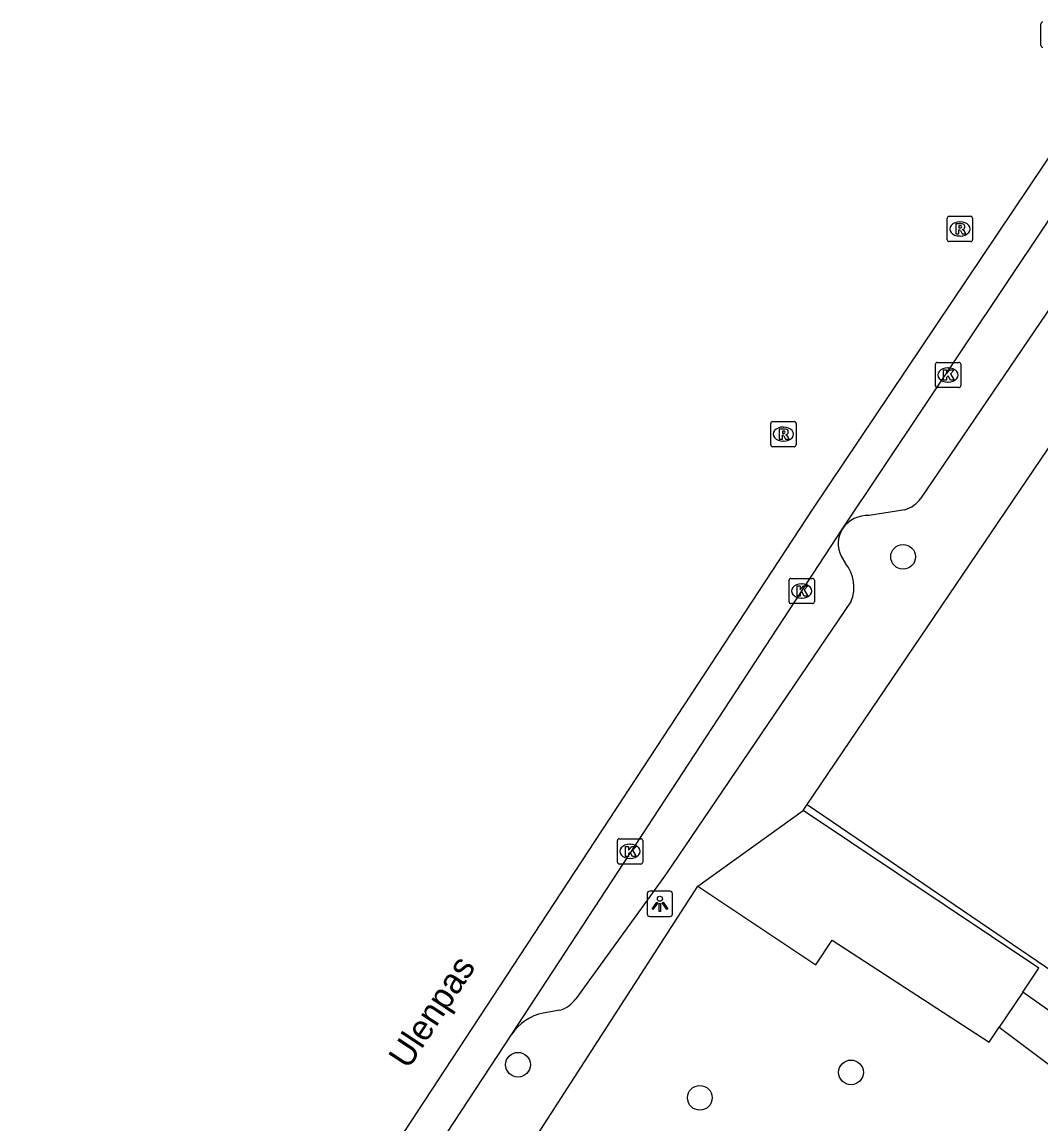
# Model space of a CAD drawing. Extents: x 158038 to 159242, y 380133 to 381214.
# Drawn here: x 158366.88 to 158407.23, y 380429.59 to 380473.25 of the extents above; entities that cross this region are included whole.
import ezdxf

# ---------------------------------------------------------------- set-up
doc = ezdxf.new("R2010")
doc.units = 0
for name, color, linetype in [('IMGEO_Boom', 7, 'Continuous'), ('IMGEO_Groenvoorziening', 7, 'Continuous'), ('IMGEO_Kolk', 7, 'Continuous'), ('IMGEO_Lichtpunt', 7, 'Continuous'), ('IMGEO_Openbare_ruimte_label', 7, 'Continuous'), ('IMGEO_Rijbaan_lokaal_gesloten', 7, 'Continuous'), ('IMGEO_Rioolput', 7, 'Continuous'), ('IMGEO_Voetpad_halfverhard', 7, 'Continuous'), ('IMGEO_Voetpad_open', 7, 'Continuous')]:
    doc.layers.add(name, color=color, linetype=linetype)

msp = doc.modelspace()

# ---------------------------------------------------------------- linework, layer by layer
at = {"layer": 'IMGEO_Boom'}
for centre in [(158401.767, 380452.063), (158386.519, 380431.941), (158399.705, 380431.637), (158393.719, 380430.632)]:
    msp.add_circle(centre, 0.489, dxfattribs=at)
at = {"layer": 'IMGEO_Groenvoorziening'}
msp.add_lwpolyline([(158397.967, 380442.247), (158417.202, 380429.168), (158455.352, 380438.312), (158458.616, 380424.32), (158482.724, 380429.975)], dxfattribs=at)
at = {"layer": 'IMGEO_Kolk'}
for p, q in [((158403.048, 380458.84), (158403.048, 380459.692)), ((158403.123, 380459.766), (158403.975, 380459.766)), ((158403.536, 380459.546), (158403.561, 380459.546)), ((158404.049, 380459.692), (158404.049, 380458.84)), ((158403.975, 380458.766), (158403.123, 380458.766)), ((158403.559, 380458.986), (158403.534, 380458.986)), ((158397.327, 380451.209), (158398.179, 380451.209)), ((158397.252, 380450.283), (158397.252, 380451.135)), ((158397.74, 380450.989), (158397.765, 380450.989)), ((158398.253, 380451.135), (158398.253, 380450.283)), ((158397.763, 380450.429), (158397.738, 380450.429)), ((158398.179, 380450.209), (158397.327, 380450.209)), ((158390.456, 380439.967), (158390.456, 380440.819)), ((158390.531, 380440.893), (158391.383, 380440.893)), ((158391.457, 380440.819), (158391.457, 380439.967)), ((158390.944, 380440.673), (158390.969, 380440.673)), ((158391.383, 380439.893), (158390.531, 380439.893)), ((158390.967, 380440.113), (158390.942, 380440.113))]:
    msp.add_line(p, q, dxfattribs=at)
for points in [[(158403.048, 380458.84), (158403.048, 380459.692)], [(158403.123, 380459.766), (158403.975, 380459.766)], [(158404.049, 380459.692), (158404.049, 380458.84)], [(158403.369, 380459.466), (158403.492, 380459.466), (158403.492, 380459.315), (158403.622, 380459.466), (158403.786, 380459.466), (158403.64, 380459.315), (158403.793, 380459.066), (158403.641, 380459.066), (158403.556, 380459.23), (158403.492, 380459.163), (158403.492, 380459.066), (158403.369, 380459.066), (158403.369, 380459.466)], [(158403.975, 380458.766), (158403.123, 380458.766)], [(158397.327, 380451.209), (158398.179, 380451.209)], [(158397.252, 380450.283), (158397.252, 380451.135)], [(158397.573, 380450.909), (158397.696, 380450.909), (158397.696, 380450.758), (158397.826, 380450.909), (158397.99, 380450.909), (158397.844, 380450.758), (158397.997, 380450.509), (158397.845, 380450.509), (158397.76, 380450.673), (158397.696, 380450.606), (158397.696, 380450.509), (158397.573, 380450.509), (158397.573, 380450.909)], [(158398.253, 380451.135), (158398.253, 380450.283)], [(158398.179, 380450.209), (158397.327, 380450.209)], [(158390.456, 380439.967), (158390.456, 380440.819)], [(158390.531, 380440.893), (158391.383, 380440.893)], [(158391.457, 380440.819), (158391.457, 380439.967)], [(158390.777, 380440.593), (158390.9, 380440.593), (158390.9, 380440.442), (158391.03, 380440.593), (158391.194, 380440.593), (158391.048, 380440.442), (158391.201, 380440.193), (158391.049, 380440.193), (158390.964, 380440.357), (158390.9, 380440.29), (158390.9, 380440.193), (158390.777, 380440.193), (158390.777, 380440.593)], [(158391.383, 380439.893), (158390.531, 380439.893)]]:
    msp.add_lwpolyline(points, dxfattribs=at)
for centre, start, end in [((158403.125, 380459.69), 91.552, 178.448), ((158403.125, 380459.69), 91.552, 178.448), ((158403.973, 380459.69), 1.552, 88.448), ((158403.973, 380459.69), 1.552, 88.448), ((158403.125, 380458.842), 181.552, 268.448), ((158403.125, 380458.842), 181.552, 268.448), ((158403.973, 380458.842), 271.552, 358.448), ((158403.973, 380458.842), 271.552, 358.448), ((158397.329, 380451.133), 91.552, 178.448), ((158397.329, 380451.133), 91.552, 178.448), ((158398.177, 380451.133), 1.552, 88.448), ((158398.177, 380451.133), 1.552, 88.448), ((158397.329, 380450.285), 181.552, 268.448), ((158397.329, 380450.285), 181.552, 268.448), ((158398.177, 380450.285), 271.552, 358.448), ((158398.177, 380450.285), 271.552, 358.448), ((158390.533, 380440.817), 91.552, 178.448), ((158390.533, 380440.817), 91.552, 178.448), ((158391.381, 380440.817), 1.552, 88.448), ((158391.381, 380440.817), 1.552, 88.448), ((158390.533, 380439.969), 181.552, 268.448), ((158390.533, 380439.969), 181.552, 268.448), ((158391.381, 380439.969), 271.552, 358.448), ((158391.381, 380439.969), 271.552, 358.448)]:
    msp.add_arc(centre, 0.0765, start, end, dxfattribs=at)
for centre, major_axis, ratio, start_param, end_param in [((158403.535, 380459.266), (-0.387, 0.002), 0.722429, 4.712389, 7.853982), ((158403.56, 380459.266), (-0.39, 0.002), 0.717154, 1.570796, 4.712389), ((158397.739, 380450.709), (-0.387, 0.002), 0.722429, 4.712389, 7.853982), ((158397.764, 380450.709), (-0.39, 0.002), 0.717154, 1.570796, 4.712389), ((158390.943, 380440.393), (-0.387, 0.002), 0.722429, 4.712389, 7.853982), ((158390.968, 380440.393), (-0.39, 0.002), 0.717154, 1.570796, 4.712389)]:
    msp.add_ellipse(centre, major_axis=major_axis, ratio=ratio, start_param=start_param, end_param=end_param, dxfattribs=at)
at = {"layer": 'IMGEO_Lichtpunt'}
for p, q in [((158391.639, 380438.719), (158391.639, 380437.912)), ((158391.639, 380438.719), (158391.639, 380437.912)), ((158392.541, 380438.814), (158391.733, 380438.814)), ((158392.541, 380438.814), (158391.733, 380438.814)), ((158392.635, 380437.912), (158392.635, 380438.719)), ((158392.635, 380437.912), (158392.635, 380438.719)), ((158391.733, 380437.818), (158392.541, 380437.818)), ((158391.733, 380437.818), (158392.541, 380437.818))]:
    msp.add_line(p, q, dxfattribs=at)
for points in [[(158392.013, 380438.383), (158392.052, 380438.355), (158391.864, 380438.093), (158391.826, 380438.12), (158392.013, 380438.383)], [(158392.115, 380438.335), (158392.162, 380438.335), (158392.162, 380438.013), (158392.115, 380438.013), (158392.115, 380438.335)], [(158392.225, 380438.355), (158392.263, 380438.382), (158392.45, 380438.12), (158392.411, 380438.092), (158392.225, 380438.355)]]:
    msp.add_lwpolyline(points, dxfattribs=at)
msp.add_circle((158392.138, 380438.517), 0.0994, dxfattribs=at)
for centre, start, end in [((158391.733, 380438.719), 90, 180), ((158391.733, 380438.719), 90, 180), ((158392.541, 380438.719), 0, 90), ((158392.541, 380438.719), 0, 90), ((158391.733, 380437.912), 180, 270), ((158391.733, 380437.912), 180, 270), ((158392.541, 380437.912), 270, 0), ((158392.541, 380437.912), 270, 360)]:
    msp.add_arc(centre, 0.0946, start, end, dxfattribs=at)
at = {"layer": 'IMGEO_Rijbaan_lokaal_gesloten'}
for points in [[(158366.882, 380405.811), (158373.652, 380416.526), (158398.226, 380453.992), (158410.386, 380472.119)], [(158399.365, 380453.175), (158409.05, 380467.674)], [(158386.276, 380433.155), (158399.365, 380453.175)], [(158368.031, 380405.008), (158368.031, 380405.008), (158374.827, 380415.765), (158380.025, 380423.617), (158386.276, 380433.155)]]:
    msp.add_lwpolyline(points, dxfattribs=at)
at = {"layer": 'IMGEO_Rioolput'}
for p, q in [((158407.225, 380472.321), (158407.225, 380473.173)), ((158403.515, 380464.625), (158403.515, 380465.477)), ((158403.59, 380465.551), (158404.442, 380465.551)), ((158404.003, 380465.331), (158404.028, 380465.331)), ((158404.516, 380465.477), (158404.516, 380464.625)), ((158404.026, 380464.771), (158404.001, 380464.771)), ((158404.442, 380464.551), (158403.59, 380464.551)), ((158396.526, 380456.496), (158396.526, 380457.348)), ((158396.601, 380457.422), (158397.453, 380457.422)), ((158397.527, 380457.348), (158397.527, 380456.496)), ((158397.014, 380457.202), (158397.039, 380457.202)), ((158397.037, 380456.642), (158397.012, 380456.642)), ((158397.453, 380456.422), (158396.601, 380456.422))]:
    msp.add_line(p, q, dxfattribs=at)
for points in [[(158407.225, 380472.321), (158407.225, 380473.173)], [(158403.515, 380464.625), (158403.515, 380465.477)], [(158403.59, 380465.551), (158404.442, 380465.551)], [(158404.104, 380465.249), (158403.852, 380465.251), (158403.852, 380464.851)], [(158404.03, 380465.17), (158403.976, 380465.17), (158403.976, 380465.089)], [(158404.516, 380465.477), (158404.516, 380464.625)], [(158403.852, 380464.851), (158403.976, 380464.851), (158403.976, 380465.013), (158403.987, 380465.013)], [(158403.976, 380465.089), (158404.028, 380465.089)], [(158404.034, 380464.984), (158404.105, 380464.851), (158404.245, 380464.851), (158404.18, 380464.977)], [(158404.442, 380464.551), (158403.59, 380464.551)], [(158396.526, 380456.496), (158396.526, 380457.348)], [(158396.601, 380457.422), (158397.453, 380457.422)], [(158397.527, 380457.348), (158397.527, 380456.496)], [(158397.115, 380457.12), (158396.863, 380457.122), (158396.863, 380456.722)], [(158396.863, 380456.722), (158396.987, 380456.722), (158396.987, 380456.884), (158396.998, 380456.884)], [(158397.041, 380457.041), (158396.987, 380457.041), (158396.987, 380456.96)], [(158396.987, 380456.96), (158397.039, 380456.96)], [(158397.045, 380456.855), (158397.116, 380456.722), (158397.256, 380456.722), (158397.191, 380456.848)], [(158397.453, 380456.422), (158396.601, 380456.422)]]:
    msp.add_lwpolyline(points, dxfattribs=at)
for centre, radius, start, end in [((158407.302, 380473.171), 0.0765, 91.552, 178.448), ((158407.302, 380473.171), 0.0765, 91.552, 178.448), ((158407.302, 380472.323), 0.0765, 181.552, 268.448), ((158407.302, 380472.323), 0.0765, 181.552, 268.448), ((158403.592, 380465.475), 0.0765, 91.552, 178.448), ((158403.592, 380465.475), 0.0765, 91.552, 178.448), ((158404.036, 380465.074), 0.0964, 77.0061, 93.1865), ((158404.05, 380465.131), 0.0378, 276.6634, 79.6772), ((158404.103, 380465.139), 0.109, 350.3612, 89.416), ((158404.44, 380465.475), 0.0765, 1.552, 88.448), ((158404.44, 380465.475), 0.0765, 1.552, 88.448), ((158403.986, 380464.96), 0.0533, 26.0293, 88.6989), ((158404.012, 380465.278), 0.19, 274.7715, 282.9687), ((158404.101, 380465.139), 0.112, 277.5842, 350.9817), ((158404.085, 380464.924), 0.108, 29.5134, 73.7905), ((158403.592, 380464.627), 0.0765, 181.552, 268.448), ((158403.592, 380464.627), 0.0765, 181.552, 268.448), ((158404.44, 380464.627), 0.0765, 271.552, 358.448), ((158404.44, 380464.627), 0.0765, 271.552, 358.448), ((158396.603, 380457.346), 0.0765, 91.552, 178.448), ((158396.603, 380457.346), 0.0765, 91.552, 178.448), ((158397.451, 380457.346), 0.0765, 1.552, 88.448), ((158397.451, 380457.346), 0.0765, 1.552, 88.448), ((158396.997, 380456.831), 0.0533, 26.0293, 88.6989), ((158397.023, 380457.149), 0.19, 274.7715, 282.9687), ((158397.047, 380456.945), 0.0964, 77.0061, 93.1865), ((158397.061, 380457.002), 0.0378, 276.6634, 79.6772), ((158397.114, 380457.01), 0.109, 350.3612, 89.416), ((158397.112, 380457.01), 0.112, 277.5842, 350.9817), ((158397.096, 380456.795), 0.108, 29.5134, 73.7905), ((158396.603, 380456.498), 0.0765, 181.552, 268.448), ((158396.603, 380456.498), 0.0765, 181.552, 268.448), ((158397.451, 380456.498), 0.0765, 271.552, 358.448), ((158397.451, 380456.498), 0.0765, 271.552, 358.448)]:
    msp.add_arc(centre, radius, start, end, dxfattribs=at)
for centre, major_axis, ratio, start_param, end_param in [((158404.002, 380465.051), (-0.387, 0.002), 0.722429, 4.712389, 7.853982), ((158404.027, 380465.051), (-0.39, 0.002), 0.717154, 1.570796, 4.712389), ((158397.013, 380456.922), (-0.387, 0.002), 0.722429, 4.712389, 7.853982), ((158397.038, 380456.922), (-0.39, 0.002), 0.717154, 1.570796, 4.712389)]:
    msp.add_ellipse(centre, major_axis=major_axis, ratio=ratio, start_param=start_param, end_param=end_param, dxfattribs=at)
at = {"layer": 'IMGEO_Voetpad_halfverhard'}
for points in [[(158522.899, 380314.994), (158504.063, 380337.829), (158500, 380343.814), (158490.029, 380358.502), (158483.128, 380367.535), (158464.947, 380390.605), (158463.266, 380393.14), (158456.032, 380402.896), (158454.518, 380404.644), (158452.229, 380407.205), (158437.108, 380417.136), (158420.813, 380424.703), (158406.504, 380434.818)], [(158405.57, 380433.431), (158408.205, 380431.445)]]:
    msp.add_lwpolyline(points, dxfattribs=at)
at = {"layer": 'IMGEO_Voetpad_open'}
for points in [[(158408.841, 380463.778), (158402.472, 380454.383)], [(158397.967, 380442.247), (158408.907, 380458.419)], [(158401.837, 380453.927), (158400.428, 380453.7)], [(158399.315, 380452.083), (158399.481, 380451.796)], [(158399.705, 380450.304), (158392.359, 380439.465), (158388.808, 380434.558)], [(158397.811, 380442.016), (158397.967, 380442.247)], [(158393.641, 380439.018), (158397.811, 380442.016)], [(158406.504, 380434.818), (158407.143, 380435.768), (158397.811, 380442.016)], [(158387.208, 380429.047), (158387.298, 380429.187), (158393.641, 380439.018)], [(158393.641, 380439.018), (158398.307, 380435.901), (158398.961, 380436.87), (158405.169, 380432.836), (158405.57, 380433.431)], [(158406.504, 380434.818), (158405.57, 380433.431)], [(158388.174, 380434.102), (158387.515, 380433.987)]]:
    msp.add_lwpolyline(points, dxfattribs=at)
for centre, radius, start, end in [((158401.478, 380455.097), 1.224, 287.0536, 324.3115), ((158400.363, 380452.494), 1.208, 86.903, 145.6651), ((158400.319, 380452.584), 1.122, 148.2176, 206.5392), ((158398.4, 380450.871), 1.423, 336.5285, 40.5481), ((158387.878, 380435.183), 1.121, 285.3378, 326.1128), ((158387.913, 380432.056), 1.971, 101.6349, 146.1285)]:
    msp.add_arc(centre, radius, start, end, dxfattribs=at)

# ---------------------------------------------------------------- texts
at = {"layer": 'IMGEO_Openbare_ruimte_label'}
msp.add_text('Ulenpas', height=1, rotation=56.6278, dxfattribs=at).set_placement((158382.171, 380431.726))

doc.saveas('drawing.dxf')
